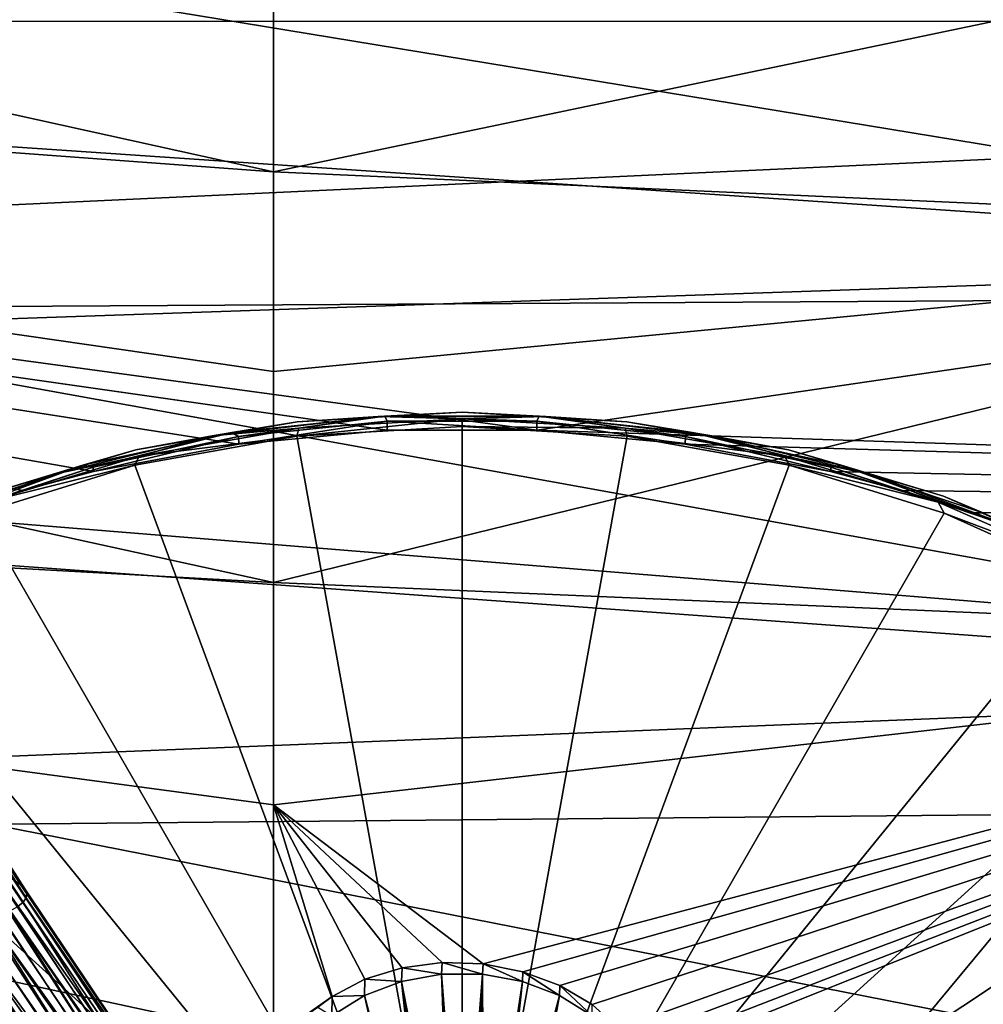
# Model space of a CAD drawing. Header units: metres. Extents: x -22 to 72, y -222 to 22.
# Tile 391 of 410: x 60.13 to 62.68, y 12.96 to 15.57. Entities that reach past the tile are written whole.
import ezdxf

# ---------------------------------------------------------------- set-up
doc = ezdxf.new("R2010")
doc.units = ezdxf.units.M
doc.layers.add('solid_509499_SW0002_01', color=7, linetype='CONTINUOUS')

msp = doc.modelspace()

# ---------------------------------------------------------------- linework, layer by layer
at = {"layer": 'solid_509499_SW0002_01'}
for points in [[(60.799999, 15.170644, 56.72784), (53.299999, 16.826427, 56.46608), (53.299999, 15.725126, 55.004604)], [(60.799999, 15.170644, 56.72784), (60.799999, 15.669168, 57.431786), (53.299999, 16.826427, 56.46608)], [(53.5, 15.570957, 53.909389), (53.5, 16.771345, 55.361885), (68.892906, 16.768806, 55.358517)], [(53.5, 15.570957, 53.909389), (68.892906, 16.768806, 55.358517), (68.892647, 15.568485, 53.906658)], [(53.5, 16.053226, 81.538605), (68.912209, 15.49331, 82.175941), (68.913612, 16.093622, 81.490562)], [(53.5, 16.053226, 81.538605), (53.5, 14.77501, 82.923103), (68.912209, 15.49331, 82.175941)], [(59.299999, 15.79896, 78.910217), (64.561676, 15.940218, 78.199829), (64.561676, 14.934129, 79.623207)], [(64.561676, 15.957721, 58.245613), (60.799999, 15.669168, 57.431786), (60.799999, 15.170644, 56.72784)], [(64.561676, 15.000876, 56.829922), (64.561676, 15.957721, 58.245613), (60.799999, 15.170644, 56.72784)], [(59.299999, 15.29152, 79.610748), (59.299999, 15.79896, 78.910217), (64.561676, 14.934129, 79.623207)], [(60.799999, 14.080444, 55.392422), (53.299999, 15.725126, 55.004604), (53.299999, 14.496555, 53.646957)], [(60.799999, 14.640914, 56.047859), (60.799999, 15.170644, 56.72784), (53.299999, 15.725126, 55.004604)], [(60.799999, 14.080444, 55.392422), (60.799999, 14.640914, 56.047859), (53.299999, 15.725126, 55.004604)], [(61.498295, 14.484581, 52.794838), (53.5, 15.570957, 53.909389), (68.892647, 15.568485, 53.906658)], [(60.135799, 14.325165, 52.644554), (59.952843, 14.266319, 52.58987), (53.5, 15.570957, 53.909389)], [(60.323097, 14.375108, 52.691299), (60.135799, 14.325165, 52.644554), (53.5, 15.570957, 53.909389)], [(60.708015, 14.448019, 52.760094), (60.323097, 14.375108, 52.691299), (53.5, 15.570957, 53.909389)], [(61.101707, 14.484582, 52.794838), (60.708015, 14.448019, 52.760094), (53.5, 15.570957, 53.909389)], [(61.498295, 14.484581, 52.794838), (61.101707, 14.484582, 52.794838), (53.5, 15.570957, 53.909389)], [(61.498295, 14.484581, 52.794838), (68.892647, 15.568485, 53.906658), (68.892487, 14.243071, 52.568378)], [(53.5, 14.77501, 82.923103), (68.910706, 14.863832, 82.834641), (68.912209, 15.49331, 82.175941)], [(59.299999, 14.752696, 80.288124), (59.299999, 15.29152, 79.610748), (64.561676, 14.934129, 79.623207)], [(64.561676, 15.000876, 56.829922), (60.799999, 15.170644, 56.72784), (60.799999, 14.640914, 56.047859)], [(64.561676, 15.000876, 56.829922), (60.799999, 14.640914, 56.047859), (60.799999, 14.080444, 55.392422)], [(64.561676, 13.91882, 55.507469), (64.561676, 15.000876, 56.829922), (60.799999, 14.080444, 55.392422)], [(59.299999, 14.752696, 80.288124), (64.561676, 14.934129, 79.623207), (64.561676, 13.801345, 80.947975)], [(53.5, 14.77501, 82.923103), (68.907753, 13.522199, 84.067055), (68.910706, 14.863832, 82.834641)], [(53.5, 14.77501, 82.923103), (53.5, 13.377833, 84.187454), (68.907753, 13.522199, 84.067055)], [(59.299999, 14.184084, 80.940315), (59.299999, 14.752696, 80.288124), (64.561676, 13.801345, 80.947975)], [(61.077576, 14.521435, 52.672413), (60.863041, 14.507191, 52.689198), (61.300003, 14.53228, 52.706764)], [(61.300003, 14.53228, 52.706764), (60.863041, 14.507191, 52.689198), (61.095436, 14.522091, 52.73267)], [(61.52243, 14.521434, 52.672413), (61.077576, 14.521435, 52.672413), (61.300003, 14.53228, 52.706764)], [(61.300003, 14.53228, 52.706764), (61.095436, 14.522091, 52.73267), (61.504581, 14.52209, 52.73267)], [(61.52243, 14.521434, 52.672413), (61.300003, 14.53228, 52.706764), (61.736965, 14.50719, 52.689198)], [(61.736965, 14.50719, 52.689198), (61.300003, 14.53228, 52.706764), (61.504581, 14.52209, 52.73267)], [(60.637268, 14.469472, 52.636028), (60.434624, 14.432414, 52.636837), (60.863041, 14.507191, 52.689198)], [(60.863041, 14.507191, 52.689198), (60.434624, 14.432414, 52.636837), (60.689751, 14.478589, 52.702209)], [(60.867664, 14.490026, 52.632366), (60.637268, 14.469472, 52.636028), (61.077576, 14.521435, 52.672413)], [(61.077576, 14.521435, 52.672413), (60.637268, 14.469472, 52.636028), (60.863041, 14.507191, 52.689198)], [(60.863041, 14.507191, 52.689198), (60.689751, 14.478589, 52.702209), (61.095436, 14.522091, 52.73267)], [(61.095436, 14.522091, 52.73267), (60.689751, 14.478589, 52.702209), (60.706978, 14.468059, 52.731129)], [(61.095436, 14.522091, 52.73267), (60.706978, 14.468059, 52.731129), (61.101273, 14.509057, 52.759834)], [(61.101273, 14.509057, 52.759834), (60.706978, 14.468059, 52.731129), (60.708015, 14.448019, 52.760094)], [(61.101273, 14.509057, 52.759834), (60.708015, 14.448019, 52.760094), (61.101707, 14.484582, 52.794838)], [(61.299999, 14.514961, 52.649826), (61.299999, 14.494572, 52.627846), (60.861732, 14.468697, 52.60973)], [(61.299999, 14.514961, 52.649826), (60.861732, 14.468697, 52.60973), (60.867664, 14.490026, 52.632366)], [(61.299999, 14.514961, 52.649826), (60.867664, 14.490026, 52.632366), (61.077576, 14.521435, 52.672413)], [(61.299999, 14.514961, 52.649826), (61.077576, 14.521435, 52.672413), (61.52243, 14.521434, 52.672413)], [(61.504581, 14.52209, 52.73267), (61.095436, 14.522091, 52.73267), (61.49873, 14.509057, 52.759834)], [(61.095436, 14.522091, 52.73267), (61.101273, 14.509057, 52.759834), (61.49873, 14.509057, 52.759834)], [(61.101273, 14.509057, 52.759834), (61.101707, 14.484582, 52.794838), (61.498295, 14.484581, 52.794838)], [(61.49873, 14.509057, 52.759834), (61.101273, 14.509057, 52.759834), (61.498295, 14.484581, 52.794838)], [(61.73233, 14.490027, 52.632366), (61.299999, 14.514961, 52.649826), (61.52243, 14.521434, 52.672413)], [(61.73233, 14.490027, 52.632366), (61.299999, 14.494572, 52.627846), (61.299999, 14.514961, 52.649826)], [(61.49873, 14.509057, 52.759834), (61.498295, 14.484581, 52.794838), (61.891983, 14.448019, 52.760094)], [(61.504581, 14.52209, 52.73267), (61.49873, 14.509057, 52.759834), (61.893021, 14.468059, 52.731129)], [(61.893021, 14.468059, 52.731129), (61.49873, 14.509057, 52.759834), (61.891983, 14.448019, 52.760094)], [(61.736965, 14.50719, 52.689198), (61.504581, 14.52209, 52.73267), (61.910267, 14.478586, 52.702209)], [(61.910267, 14.478586, 52.702209), (61.504581, 14.52209, 52.73267), (61.893021, 14.468059, 52.731129)], [(61.73233, 14.490027, 52.632366), (61.52243, 14.521434, 52.672413), (61.962738, 14.469471, 52.636028)], [(61.962738, 14.469471, 52.636028), (61.52243, 14.521434, 52.672413), (61.736965, 14.50719, 52.689198)], [(61.962738, 14.469471, 52.636028), (61.736965, 14.50719, 52.689198), (62.165386, 14.432412, 52.636837)], [(62.165386, 14.432412, 52.636837), (61.736965, 14.50719, 52.689198), (61.910267, 14.478586, 52.702209)], [(60.799999, 12.87275, 54.161564), (53.299999, 14.496555, 53.646957), (53.299999, 13.151852, 52.405491)], [(60.799999, 13.490433, 54.762997), (60.799999, 14.080444, 55.392422), (53.299999, 14.496555, 53.646957)], [(60.799999, 12.87275, 54.161564), (60.799999, 13.490433, 54.762997), (53.299999, 14.496555, 53.646957)], [(60.434624, 14.432414, 52.636837), (60.294388, 14.392321, 52.641804), (60.689751, 14.478589, 52.702209)], [(60.689751, 14.478589, 52.702209), (60.294388, 14.392321, 52.641804), (60.322124, 14.386714, 52.674171)], [(60.689751, 14.478589, 52.702209), (60.322124, 14.386714, 52.674171), (60.706978, 14.468059, 52.731129)], [(60.867664, 14.490026, 52.632366), (60.443859, 14.415715, 52.580334), (60.637268, 14.469472, 52.636028)], [(60.867664, 14.490026, 52.632366), (60.861732, 14.468697, 52.60973), (60.443859, 14.415715, 52.580334)], [(60.861732, 14.468697, 52.60973), (61.299999, 14.494572, 52.627846), (61.299999, 12.045105, 50.797806)], [(61.299999, 14.494572, 52.627846), (61.73827, 14.468697, 52.60973), (61.299999, 12.045105, 50.797806)], [(61.73233, 14.490027, 52.632366), (61.73827, 14.468697, 52.60973), (61.299999, 14.494572, 52.627846)], [(61.891983, 14.448019, 52.760094), (61.498295, 14.484581, 52.794838), (68.892487, 14.243071, 52.568378)], [(62.156136, 14.415716, 52.580334), (61.73233, 14.490027, 52.632366), (61.962738, 14.469471, 52.636028)], [(62.156136, 14.415716, 52.580334), (61.73827, 14.468697, 52.60973), (61.73233, 14.490027, 52.632366)], [(61.910267, 14.478586, 52.702209), (61.893021, 14.468059, 52.731129), (62.277874, 14.386714, 52.674171)], [(62.165386, 14.432412, 52.636837), (61.910267, 14.478586, 52.702209), (62.305626, 14.392317, 52.641804)], [(62.305626, 14.392317, 52.641804), (61.910267, 14.478586, 52.702209), (62.277874, 14.386714, 52.674171)], [(60.443859, 14.415715, 52.580334), (60.210506, 14.36661, 52.564003), (60.637268, 14.469472, 52.636028)], [(60.637268, 14.469472, 52.636028), (60.210506, 14.36661, 52.564003), (60.434624, 14.432414, 52.636837)], [(60.706978, 14.468059, 52.731129), (60.322124, 14.386714, 52.674171), (60.323097, 14.375108, 52.691299)], [(60.706978, 14.468059, 52.731129), (60.323097, 14.375108, 52.691299), (60.708015, 14.448019, 52.760094)], [(60.432522, 14.391605, 52.555748), (60.861732, 14.468697, 52.60973), (61.299999, 12.045105, 50.797806)], [(60.443859, 14.415715, 52.580334), (60.861732, 14.468697, 52.60973), (60.432522, 14.391605, 52.555748)], [(61.73827, 14.468697, 52.60973), (62.167477, 14.391605, 52.555748), (61.299999, 12.045105, 50.797806)], [(62.156136, 14.415716, 52.580334), (62.167477, 14.391605, 52.555748), (61.73827, 14.468697, 52.60973)], [(61.893021, 14.468059, 52.731129), (61.891983, 14.448019, 52.760094), (62.276901, 14.375109, 52.691299)], [(62.276901, 14.375109, 52.691299), (61.891983, 14.448019, 52.760094), (68.892487, 14.243071, 52.568378)], [(62.277874, 14.386714, 52.674171), (61.893021, 14.468059, 52.731129), (62.276901, 14.375109, 52.691299)], [(62.156136, 14.415716, 52.580334), (61.962738, 14.469471, 52.636028), (62.3895, 14.366608, 52.564003)], [(62.3895, 14.366608, 52.564003), (61.962738, 14.469471, 52.636028), (62.165386, 14.432412, 52.636837)], [(60.210506, 14.36661, 52.564003), (60.023129, 14.309412, 52.550713), (60.434624, 14.432414, 52.636837)], [(60.434624, 14.432414, 52.636837), (60.023129, 14.309412, 52.550713), (60.294388, 14.392321, 52.641804)], [(62.3895, 14.366608, 52.564003), (62.165386, 14.432412, 52.636837), (62.576878, 14.309409, 52.550709)], [(62.576878, 14.309409, 52.550709), (62.165386, 14.432412, 52.636837), (62.305626, 14.392317, 52.641804)], [(60.443859, 14.415715, 52.580334), (60.036949, 14.293493, 52.494751), (60.210506, 14.36661, 52.564003)], [(60.443859, 14.415715, 52.580334), (60.432522, 14.391605, 52.555748), (60.036949, 14.293493, 52.494751)], [(62.563046, 14.293494, 52.494755), (62.156136, 14.415716, 52.580334), (62.3895, 14.366608, 52.564003)], [(62.563046, 14.293494, 52.494755), (62.167477, 14.391605, 52.555748), (62.156136, 14.415716, 52.580334)], [(60.023129, 14.309412, 52.550713), (59.916042, 14.264746, 52.552475), (60.294388, 14.392321, 52.641804)], [(60.294388, 14.392321, 52.641804), (59.916042, 14.264746, 52.552475), (59.952843, 14.266319, 52.58987)], [(60.294388, 14.392321, 52.641804), (59.952843, 14.266319, 52.58987), (60.322124, 14.386714, 52.674171)], [(60.322124, 14.386714, 52.674171), (59.952843, 14.266319, 52.58987), (60.135799, 14.325165, 52.644554)], [(60.021248, 14.264891, 52.467022), (60.432522, 14.391605, 52.555748), (61.299999, 12.045105, 50.797806)], [(60.036949, 14.293493, 52.494751), (60.432522, 14.391605, 52.555748), (60.021248, 14.264891, 52.467022)], [(60.322124, 14.386714, 52.674171), (60.135799, 14.325165, 52.644554), (60.323097, 14.375108, 52.691299)], [(62.167477, 14.391605, 52.555748), (62.578751, 14.264891, 52.467022), (61.299999, 12.045105, 50.797806)], [(62.563046, 14.293494, 52.494755), (62.578751, 14.264891, 52.467022), (62.167477, 14.391605, 52.555748)], [(62.277874, 14.386714, 52.674171), (62.276901, 14.375109, 52.691299), (62.464199, 14.325166, 52.644554)], [(62.464199, 14.325166, 52.644554), (62.276901, 14.375109, 52.691299), (68.892487, 14.243071, 52.568378)], [(62.305626, 14.392317, 52.641804), (62.277874, 14.386714, 52.674171), (62.647156, 14.266319, 52.58987)], [(62.277874, 14.386714, 52.674171), (62.464199, 14.325166, 52.644554), (62.647156, 14.266319, 52.58987)], [(62.576878, 14.309409, 52.550709), (62.305626, 14.392317, 52.641804), (62.683971, 14.26474, 52.552471)], [(62.683971, 14.26474, 52.552471), (62.305626, 14.392317, 52.641804), (62.647156, 14.266319, 52.58987)], [(60.036949, 14.293493, 52.494751), (59.806011, 14.214949, 52.457809), (60.210506, 14.36661, 52.564003)], [(60.210506, 14.36661, 52.564003), (59.806011, 14.214949, 52.457809), (60.023129, 14.309412, 52.550713)], [(62.563046, 14.293494, 52.494755), (62.3895, 14.366608, 52.564003), (62.793991, 14.214946, 52.457806)], [(62.793991, 14.214946, 52.457806), (62.3895, 14.366608, 52.564003), (62.576878, 14.309409, 52.550709)], [(62.647156, 14.266319, 52.58987), (62.464199, 14.325166, 52.644554), (68.892487, 14.243071, 52.568378)], [(62.945038, 14.125773, 52.377316), (62.563046, 14.293494, 52.494755), (62.793991, 14.214946, 52.457806)], [(62.945038, 14.125773, 52.377316), (62.578751, 14.264891, 52.467022), (62.563046, 14.293494, 52.494755)], [(62.793991, 14.214946, 52.457806), (62.576878, 14.309409, 52.550709), (62.963402, 14.140586, 52.432499)], [(62.963402, 14.140586, 52.432499), (62.576878, 14.309409, 52.550709), (62.683971, 14.26474, 52.552471)], [(59.636406, 14.091173, 52.345383), (60.021248, 14.264891, 52.467022), (61.299999, 12.045105, 50.797806)], [(62.578751, 14.264891, 52.467022), (62.963593, 14.091173, 52.345383), (61.299999, 12.045105, 50.797806)], [(62.945038, 14.125773, 52.377316), (62.963593, 14.091173, 52.345383), (62.578751, 14.264891, 52.467022)], [(62.74231, 14.23128, 52.557503), (62.647156, 14.266319, 52.58987), (68.892487, 14.243071, 52.568378)], [(62.683971, 14.26474, 52.552471), (62.647156, 14.266319, 52.58987), (62.74231, 14.23128, 52.557503)], [(60.137913, 12.846172, 51.387478), (53.5, 12.80475, 51.35553), (53.5, 14.2452, 52.570343)], [(60.137913, 12.846172, 51.387478), (53.5, 14.2452, 52.570343), (58.977135, 13.61799, 52.014057)], [(59.299999, 13.587073, 81.565819), (59.299999, 14.184084, 80.940315), (64.561676, 13.801345, 80.947975)], [(59.285954, 13.874043, 52.193348), (59.636406, 14.091173, 52.345383), (61.299999, 12.045105, 50.797806)], [(62.963593, 14.091173, 52.345383), (63.314045, 13.874043, 52.193348), (61.299999, 12.045105, 50.797806)], [(64.561676, 13.91882, 55.507469), (60.799999, 14.080444, 55.392422), (60.799999, 13.490433, 54.762997)], [(60.129063, 13.279529, 73.911766), (59.72963, 13.909576, 73.71122), (59.699242, 13.940817, 73.799171)], [(60.111382, 13.290853, 73.964531), (60.129063, 13.279529, 73.911766), (59.699242, 13.940817, 73.799171)], [(60.145576, 13.255987, 73.802078), (59.741196, 13.87695, 73.619362), (59.72963, 13.909576, 73.71122)], [(60.140511, 13.267857, 73.857384), (60.145576, 13.255987, 73.802078), (59.72963, 13.909576, 73.71122)], [(60.129063, 13.279529, 73.911766), (60.140511, 13.267857, 73.857384), (59.72963, 13.909576, 73.71122)], [(64.561676, 13.91882, 55.507469), (60.799999, 13.490433, 54.762997), (61.356411, 13.068505, 54.386669)], [(64.561676, 13.91882, 55.507469), (61.356411, 13.068505, 54.386669), (61.461426, 13.048086, 54.374718)], [(64.561676, 13.91882, 55.507469), (61.461426, 13.048086, 54.374718), (61.559086, 13.011771, 54.347103)], [(64.561676, 13.91882, 55.507469), (61.559086, 13.011771, 54.347103), (61.64502, 12.960951, 54.305046)], [(64.561676, 13.91882, 55.507469), (61.64502, 12.960951, 54.305046), (61.715157, 12.897594, 54.250404)], [(64.561676, 13.91882, 55.507469), (61.715157, 12.897594, 54.250404), (61.749416, 12.867819, 54.224991)], [(64.561676, 13.91882, 55.507469), (61.749416, 12.867819, 54.224991), (61.792046, 12.845408, 54.207142)], [(64.561676, 13.91882, 55.507469), (61.792046, 12.845408, 54.207142), (61.840435, 12.831539, 54.197701)], [(64.561676, 12.720585, 54.289288), (64.561676, 13.91882, 55.507469), (61.840435, 12.831539, 54.197701)], [(59.285954, 13.874043, 52.193348), (60.137913, 12.846172, 51.387478), (58.977135, 13.61799, 52.014057)], [(59.285954, 13.874043, 52.193348), (61.299999, 12.045105, 50.797806), (60.137913, 12.846172, 51.387478)], [(60.144196, 13.244072, 73.746552), (59.733494, 13.844197, 73.527145), (59.741196, 13.87695, 73.619362)], [(60.145576, 13.255987, 73.802078), (60.144196, 13.244072, 73.746552), (59.741196, 13.87695, 73.619362)], [(63.314045, 13.874043, 52.193348), (62.462135, 12.846207, 51.387505), (61.299999, 12.045105, 50.797806)], [(63.314045, 13.874043, 52.193348), (63.622864, 13.61799, 52.014057), (62.462135, 12.846207, 51.387505)], [(60.136379, 13.232264, 73.691536), (60.122231, 13.220719, 73.637741), (59.733494, 13.844197, 73.527145)], [(60.144196, 13.244072, 73.746552), (60.136379, 13.232264, 73.691536), (59.733494, 13.844197, 73.527145)], [(59.299999, 13.587073, 81.565819), (64.561676, 13.801345, 80.947975), (64.561676, 12.551476, 82.162895)], [(62.462135, 12.846207, 51.387505), (63.622864, 13.61799, 52.014057), (68.892403, 12.803313, 51.354424)], [(59.299999, 12.962036, 82.164238), (59.299999, 13.587073, 81.565819), (64.561676, 12.551476, 82.162895)], [(53.5, 13.377833, 84.187454), (68.905083, 12.078847, 85.17852), (68.907753, 13.522199, 84.067055)], [(60.955658, 12.982371, 54.275578), (60.799999, 13.490433, 54.762997), (60.799999, 12.87275, 54.161564)], [(61.247753, 13.072143, 54.382267), (61.356411, 13.068505, 54.386669), (60.799999, 13.490433, 54.762997)], [(61.141743, 13.058591, 54.36158), (61.247753, 13.072143, 54.382267), (60.799999, 13.490433, 54.762997)], [(61.042515, 13.028184, 54.325344), (61.141743, 13.058591, 54.36158), (60.799999, 13.490433, 54.762997)], [(60.955658, 12.982371, 54.275578), (61.042515, 13.028184, 54.325344), (60.799999, 13.490433, 54.762997)], [(53.5, 13.377833, 84.187454), (53.5, 11.872946, 85.321465), (68.905083, 12.078847, 85.17852)], [(60.27504, 11.844289, 74.679329), (59.376991, 13.36694, 74.329681), (59.296669, 13.316555, 74.371689)], [(59.376991, 13.36694, 74.329681), (60.426708, 12.321719, 74.487076), (59.732666, 13.355902, 74.267632)], [(60.090969, 12.332294, 74.545532), (60.426708, 12.321719, 74.487076), (59.376991, 13.36694, 74.329681)], [(60.090969, 12.332294, 74.545532), (59.376991, 13.36694, 74.329681), (60.370735, 11.88531, 74.637589)], [(60.27504, 11.844289, 74.679329), (60.370735, 11.88531, 74.637589), (59.376991, 13.36694, 74.329681)], [(60.535454, 12.293611, 74.465942), (59.787945, 13.353168, 74.254898), (59.732666, 13.355902, 74.267632)], [(60.426708, 12.321719, 74.487076), (60.535454, 12.293611, 74.465942), (59.732666, 13.355902, 74.267632)], [(60.535454, 12.293611, 74.465942), (59.841393, 13.349138, 74.236115), (59.787945, 13.353168, 74.254898)], [(60.622993, 12.284492, 74.422478), (59.892315, 13.343862, 74.211533), (59.841393, 13.349138, 74.236115)], [(60.535454, 12.293611, 74.465942), (60.622993, 12.284492, 74.422478), (59.841393, 13.349138, 74.236115)], [(60.622993, 12.284492, 74.422478), (59.94006, 13.337408, 74.181458), (59.892315, 13.343862, 74.211533)], [(60.700172, 12.272038, 74.363113), (59.984005, 13.32986, 74.146286), (59.94006, 13.337408, 74.181458)], [(60.622993, 12.284492, 74.422478), (60.700172, 12.272038, 74.363113), (59.94006, 13.337408, 74.181458)], [(60.700172, 12.272038, 74.363113), (60.02359, 13.321314, 74.106468), (59.984005, 13.32986, 74.146286)], [(60.189701, 11.80545, 74.74028), (59.291851, 13.31365, 74.374817), (59.216488, 13.270203, 74.43425)], [(60.27504, 11.844289, 74.679329), (59.296669, 13.316555, 74.371689), (59.291851, 13.31365, 74.374817)], [(60.189701, 11.80545, 74.74028), (60.27504, 11.844289, 74.679329), (59.291851, 13.31365, 74.374817)], [(60.764008, 12.256729, 74.290131), (60.058304, 13.311881, 74.062515), (60.02359, 13.321314, 74.106468)], [(60.700172, 12.272038, 74.363113), (60.764008, 12.256729, 74.290131), (60.02359, 13.321314, 74.106468)], [(60.81205, 12.239155, 74.206352), (60.087692, 13.301683, 74.014999), (60.058304, 13.311881, 74.062515)], [(60.764008, 12.256729, 74.290131), (60.81205, 12.239155, 74.206352), (60.058304, 13.311881, 74.062515)], [(60.81205, 12.239155, 74.206352), (60.111382, 13.290853, 73.964531), (60.087692, 13.301683, 74.014999)], [(60.842438, 12.219992, 74.114998), (60.129063, 13.279529, 73.911766), (60.111382, 13.290853, 73.964531)], [(60.81205, 12.239155, 74.206352), (60.842438, 12.219992, 74.114998), (60.111382, 13.290853, 73.964531)], [(60.842438, 12.219992, 74.114998), (60.140511, 13.267857, 73.857384), (60.129063, 13.279529, 73.911766)], [(60.189701, 11.80545, 74.74028), (59.216488, 13.270203, 74.43425), (59.213245, 13.268428, 74.437294)], [(60.114132, 11.77579, 74.817192), (60.189701, 11.80545, 74.74028), (59.213245, 13.268428, 74.437294)], [(60.854004, 12.199979, 74.0196), (60.145576, 13.255987, 73.802078), (60.140511, 13.267857, 73.857384)], [(60.842438, 12.219992, 74.114998), (60.854004, 12.199979, 74.0196), (60.140511, 13.267857, 73.857384)], [(60.854004, 12.199979, 74.0196), (60.144196, 13.244072, 73.746552), (60.145576, 13.255987, 73.802078)], [(60.81963, 12.160493, 73.831367), (60.101952, 13.209593, 73.585899), (60.122231, 13.220719, 73.637741)], [(60.81963, 12.160493, 73.831367), (60.122231, 13.220719, 73.637741), (60.136379, 13.232264, 73.691536)], [(60.846302, 12.179888, 73.92382), (60.136379, 13.232264, 73.691536), (60.144196, 13.244072, 73.746552)], [(60.846302, 12.179888, 73.92382), (60.81963, 12.160493, 73.831367), (60.136379, 13.232264, 73.691536)], [(60.854004, 12.199979, 74.0196), (60.846302, 12.179888, 73.92382), (60.144196, 13.244072, 73.746552)], [(60.775013, 12.142542, 73.745796), (60.044189, 13.189167, 73.490723), (60.075817, 13.19903, 73.536682)], [(60.775013, 12.142542, 73.745796), (60.075817, 13.19903, 73.536682), (60.101952, 13.209593, 73.585899)], [(60.81963, 12.160493, 73.831367), (60.775013, 12.142542, 73.745796), (60.101952, 13.209593, 73.585899)], [(60.639458, 12.113655, 73.608093), (59.920856, 13.164956, 73.377914), (59.966202, 13.172025, 73.410851)], [(60.714172, 12.126726, 73.670403), (59.966202, 13.172025, 73.410851), (60.007488, 13.180128, 73.448608)], [(60.714172, 12.126726, 73.670403), (60.639458, 12.113655, 73.608093), (59.966202, 13.172025, 73.410851)], [(60.714172, 12.126726, 73.670403), (60.007488, 13.180128, 73.448608), (60.044189, 13.189167, 73.490723)], [(60.775013, 12.142542, 73.745796), (60.714172, 12.126726, 73.670403), (60.044189, 13.189167, 73.490723)], [(60.570927, 12.855149, 54.082783), (60.759567, 12.867797, 54.14592), (53.299999, 13.151852, 52.405491)], [(60.780113, 12.869436, 54.153053), (53.299999, 13.151852, 52.405491), (60.759567, 12.867797, 54.14592)], [(60.385624, 12.831697, 54.010826), (60.570927, 12.855149, 54.082783), (53.299999, 13.151852, 52.405491)], [(60.205063, 12.797462, 53.930645), (60.385624, 12.831697, 54.010826), (53.299999, 13.151852, 52.405491)], [(60.030304, 12.752516, 53.842812), (60.205063, 12.797462, 53.930645), (53.299999, 13.151852, 52.405491)], [(60.780113, 12.869436, 54.153053), (60.799999, 12.87275, 54.161564), (53.299999, 13.151852, 52.405491)], [(60.348724, 12.117719, 73.515945), (59.624477, 13.147558, 73.296883), (59.654568, 13.147676, 73.297394)], [(60.348724, 12.117719, 73.515945), (60.126026, 12.371292, 73.461517), (59.624477, 13.147558, 73.296883)], [(60.348724, 12.117719, 73.515945), (59.654568, 13.147676, 73.297394), (59.710922, 13.148552, 73.301476)], [(60.460331, 12.097639, 73.531746), (59.710922, 13.148552, 73.301476), (59.766407, 13.150756, 73.311745)], [(60.348724, 12.117719, 73.515945), (59.710922, 13.148552, 73.301476), (60.362671, 12.095558, 73.520592)], [(60.460331, 12.097639, 73.531746), (60.362671, 12.095558, 73.520592), (59.710922, 13.148552, 73.301476)], [(60.460331, 12.097639, 73.531746), (59.766407, 13.150756, 73.311745), (59.820332, 13.154256, 73.328056)], [(60.553741, 12.103833, 73.561272), (59.820332, 13.154256, 73.328056), (59.872028, 13.159009, 73.350204)], [(60.553741, 12.103833, 73.561272), (60.460331, 12.097639, 73.531746), (59.820332, 13.154256, 73.328056)], [(60.553741, 12.103833, 73.561272), (59.872028, 13.159009, 73.350204), (59.920856, 13.164956, 73.377914)], [(60.639458, 12.113655, 73.608093), (60.553741, 12.103833, 73.561272), (59.920856, 13.164956, 73.377914)], [(61.245686, 13.041638, 54.425446), (61.247753, 13.072143, 54.382267), (61.141743, 13.058591, 54.36158)], [(61.245686, 13.041638, 54.425446), (61.354317, 13.041638, 54.425446), (61.247753, 13.072143, 54.382267)], [(61.354317, 13.041638, 54.425446), (61.356411, 13.068505, 54.386669), (61.247753, 13.072143, 54.382267)], [(61.354317, 13.041638, 54.425446), (61.460384, 13.02242, 54.411987), (61.356411, 13.068505, 54.386669)], [(61.460384, 13.02242, 54.411987), (61.461426, 13.048086, 54.374718), (61.356411, 13.068505, 54.386669)], [(61.139618, 13.02242, 54.411987), (61.141743, 13.058591, 54.36158), (61.042515, 13.028184, 54.325344)], [(61.139618, 13.02242, 54.411987), (61.245686, 13.041638, 54.425446), (61.141743, 13.058591, 54.36158)], [(61.139618, 13.02242, 54.411987), (61.270866, 12.345009, 54.91428), (61.245686, 13.041638, 54.425446)], [(61.245686, 13.041638, 54.425446), (61.270866, 12.345009, 54.91428), (61.299999, 12.346684, 54.915455)], [(61.245686, 13.041638, 54.425446), (61.299999, 12.346684, 54.915455), (61.354317, 13.041638, 54.425446)], [(61.354317, 13.041638, 54.425446), (61.299999, 12.346684, 54.915455), (61.329136, 12.345009, 54.91428)], [(61.354317, 13.041638, 54.425446), (61.329136, 12.345009, 54.91428), (61.357693, 12.340026, 54.910793)], [(61.354317, 13.041638, 54.425446), (61.357693, 12.340026, 54.910793), (61.460384, 13.02242, 54.411987)], [(61.460384, 13.02242, 54.411987), (61.558884, 12.984887, 54.385708), (61.461426, 13.048086, 54.374718)], [(61.558884, 12.984887, 54.385708), (61.559086, 13.011771, 54.347103), (61.461426, 13.048086, 54.374718)], [(61.041115, 12.984887, 54.385708), (61.042515, 13.028184, 54.325344), (60.955658, 12.982371, 54.275578)], [(61.041115, 12.984887, 54.385708), (61.139618, 13.02242, 54.411987), (61.042515, 13.028184, 54.325344)], [(61.041115, 12.984887, 54.385708), (61.214867, 12.331821, 54.905045), (61.139618, 13.02242, 54.411987)], [(61.139618, 13.02242, 54.411987), (61.214867, 12.331821, 54.905045), (61.242306, 12.340026, 54.910793)], [(61.139618, 13.02242, 54.411987), (61.242306, 12.340026, 54.910793), (61.270866, 12.345009, 54.91428)], [(61.460384, 13.02242, 54.411987), (61.357693, 12.340026, 54.910793), (61.385136, 12.331821, 54.905045)], [(61.460384, 13.02242, 54.411987), (61.385136, 12.331821, 54.905045), (61.558884, 12.984887, 54.385708)], [(61.558884, 12.984887, 54.385708), (61.645168, 12.930811, 54.347843), (61.559086, 13.011771, 54.347103)], [(61.645168, 12.930811, 54.347843), (61.64502, 12.960951, 54.305046), (61.559086, 13.011771, 54.347103)], [(60.954834, 12.930811, 54.347843), (61.041115, 12.984887, 54.385708), (60.955658, 12.982371, 54.275578)], [(60.954834, 12.930811, 54.347843), (61.189106, 12.320571, 54.897167), (61.041115, 12.984887, 54.385708)], [(61.041115, 12.984887, 54.385708), (61.189106, 12.320571, 54.897167), (61.214867, 12.331821, 54.905045)], [(61.558884, 12.984887, 54.385708), (61.385136, 12.331821, 54.905045), (61.410896, 12.320571, 54.897167)], [(61.558884, 12.984887, 54.385708), (61.410896, 12.320571, 54.897167), (61.434502, 12.306477, 54.887299)], [(61.558884, 12.984887, 54.385708), (61.434502, 12.306477, 54.887299), (61.645168, 12.930811, 54.347843)], [(59.299999, 12.310474, 82.734047), (59.299999, 12.962036, 82.164238), (64.561676, 12.551476, 82.162895)], [(60.917912, 12.9541, 54.24617), (60.955658, 12.982371, 54.275578), (60.799999, 12.87275, 54.161564)], [(60.954834, 12.930811, 54.347843), (60.955658, 12.982371, 54.275578), (60.917912, 12.9541, 54.24617)]]:
    msp.add_3dface(points, dxfattribs=at)

doc.saveas('drawing.dxf')
